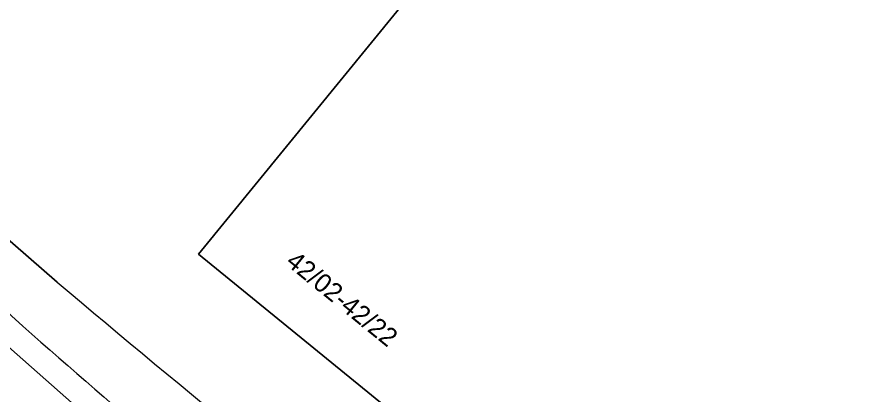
# Model space of a CAD drawing. Extents: x 157692 to 159674, y 381452 to 383291.
# Drawn here: x 157954.48 to 158000.35, y 382910.92 to 382931.2 of the extents above; entities that cross this region are included whole.
import ezdxf

# ---------------------------------------------------------------- set-up
doc = ezdxf.new("R2010")
doc.units = 0
for name, color, linetype in [('IMGEO_Erf', 7, 'Continuous'), ('IMGEO_Pand', 7, 'Continuous'), ('IMGEO_Pand_nummerreeks', 7, 'Continuous'), ('IMGEO_Rijbaan_lokaal_gesloten', 7, 'Continuous'), ('IMGEO_Voetpad_open', 7, 'Continuous')]:
    doc.layers.add(name, color=color, linetype=linetype)

msp = doc.modelspace()

# ---------------------------------------------------------------- linework, layer by layer
at = {"layer": 'IMGEO_Erf'}
msp.add_lwpolyline([(158038.478, 382938.361), (158042.352, 382935.2), (158029.062, 382918.896), (158028.131, 382919.636), (158002.618, 382888.246), (158000, 382890.395), (157980.271, 382906.593), (157979.681, 382905.869), (157964.22, 382918.47), (157976.54, 382933.586), (157977.089, 382934.26), (157974.105, 382936.692), (157978.786, 382942.436), (157981.771, 382940.004), (157982.497, 382940.895), (157978.893, 382943.833), (157963.579, 382956.314), (157966.738, 382960.19), (157984.096, 382981.488), (158000, 382968.526), (158018.104, 382953.772), (158018.711, 382954.492)], close=True, dxfattribs=at)
msp.add_lwpolyline([(157937.515, 382933.593), (157941.426, 382930.194), (157951.308, 382921.607), (157956.629, 382916.983)], dxfattribs=at)
msp.add_arc((158413.452, 383456.763), 707.142, 229.758311, 234.181821, dxfattribs=at)
at = {"layer": 'IMGEO_Pand'}
msp.add_lwpolyline([(158038.478, 382938.361), (158018.711, 382954.492), (158018.104, 382953.772), (158000, 382968.526), (157984.096, 382981.488), (157966.738, 382960.19), (157963.579, 382956.314), (157978.893, 382943.833), (157982.497, 382940.895), (157981.771, 382940.004), (157978.786, 382942.436), (157974.105, 382936.692), (157977.089, 382934.26), (157976.54, 382933.586), (157964.22, 382918.47), (157979.681, 382905.869), (157980.271, 382906.593), (158000, 382890.395), (158002.618, 382888.246), (158028.131, 382919.636), (158029.062, 382918.896), (158042.352, 382935.2)], close=True, dxfattribs=at)
at = {"layer": 'IMGEO_Rijbaan_lokaal_gesloten'}
for points in [[(157954.791, 382914.608), (157952.944, 382916.279), (157952.853, 382916.361), (157949.383, 382919.365), (157948.465, 382918.359), (157952.039, 382915.238), (157953.723, 382913.768), (157960.172, 382908.073), (157969.466, 382900.26), (157980.403, 382891.346), (157990.107, 382883.875), (157999.154, 382877.165), (158002.271, 382874.944), (158003.033, 382876.12), (157999.978, 382878.298)], [(158150.232, 382793.099), (158135.179, 382799.369), (158132.175, 382800.62), (158132.064, 382800.666), (158127.783, 382802.635), (158116.454, 382807.771), (158101.276, 382815.071), (158086.186, 382822.743), (158068.81, 382832.394), (158056.432, 382839.751), (158045.401, 382846.414), (158021.35, 382861.883), (158020.199, 382862.608), (158016.569, 382864.897), (158009.18, 382869.92), (158002.271, 382874.944), (157999.154, 382877.165), (157990.107, 382883.875), (157980.403, 382891.346), (157969.466, 382900.26), (157960.172, 382908.073), (157953.723, 382913.768)]]:
    msp.add_lwpolyline(points, dxfattribs=at)
msp.add_arc((158361.619, 383376.113), 615.22, 228.603018, 230.513162, dxfattribs=at)
at = {"layer": 'IMGEO_Voetpad_open'}
msp.add_lwpolyline([(157956.629, 382916.983), (157951.308, 382921.607), (157949.383, 382919.365), (157952.853, 382916.361), (157952.944, 382916.279), (157954.791, 382914.608)], dxfattribs=at)
for centre, radius, start, end in [((158413.452, 383456.763), 707.142, 229.758311, 234.181821), ((158361.619, 383376.113), 615.22, 228.603018, 230.513162)]:
    msp.add_arc(centre, radius, start, end, dxfattribs=at)

# ---------------------------------------------------------------- texts
at = {"layer": 'IMGEO_Pand_nummerreeks'}
msp.add_text('42/02-42/22', height=1, rotation=320.8193, dxfattribs=at).set_placement((157968.843, 382917.953))

doc.saveas('drawing.dxf')
